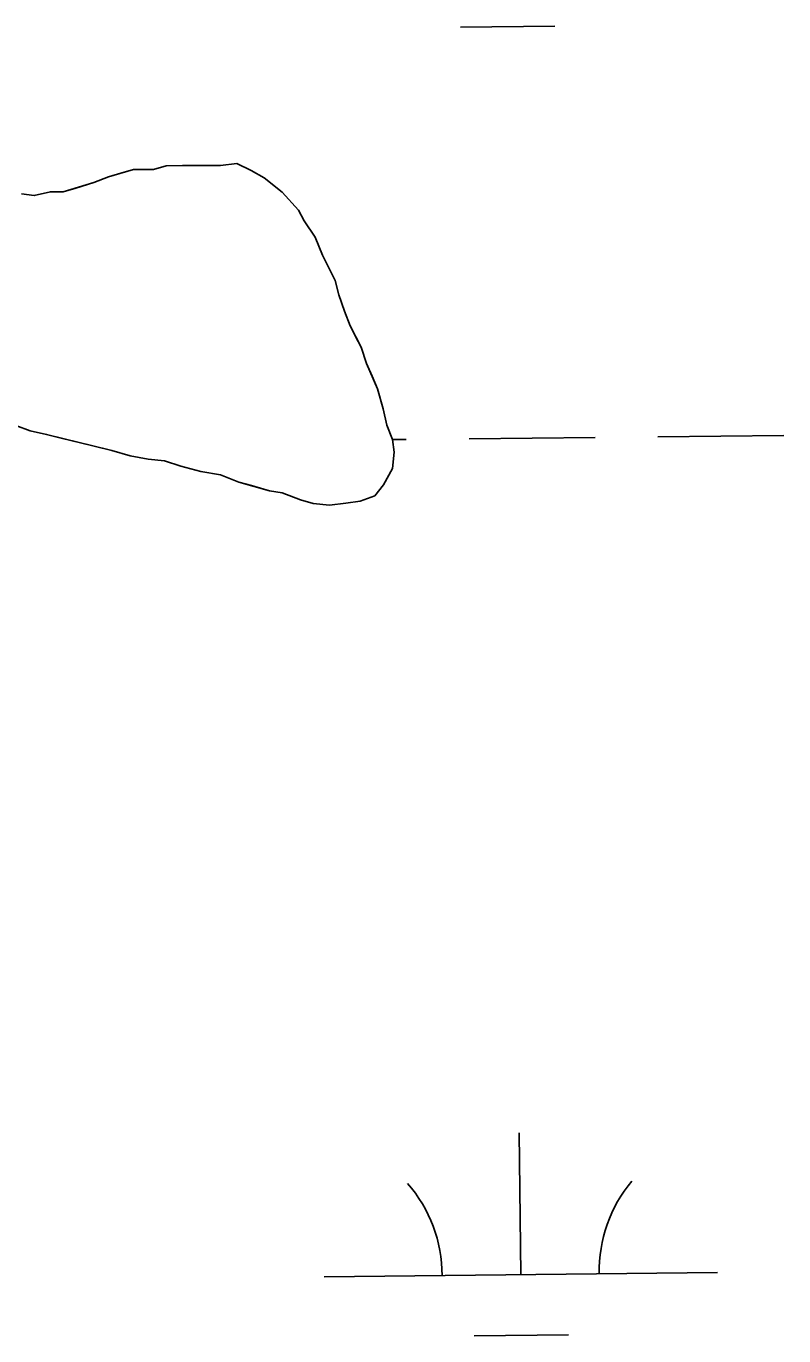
# Model space of a CAD drawing. Extents: x 3734862 to 3772949, y 391520 to 417239.
# Drawn here: x 3749848.5 to 3750041.2, y 414088.8 to 414421.7 of the extents above; entities that cross this region are included whole.
import ezdxf

# ---------------------------------------------------------------- set-up
doc = ezdxf.new("R2010")
doc.units = 0
doc.layers.add('V-TOPO-SHOR', color=7, linetype='Continuous')
doc.layers.add('V-WETL-SWMP', color=7, linetype='Continuous')

msp = doc.modelspace()

# ---------------------------------------------------------------- linework, layer by layer
at = {"layer": 'V-TOPO-SHOR'}
for points in [[(3749847.36, 414379.07), (3749850.58, 414378.63), (3749854.72, 414379.58), (3749857.94, 414379.6), (3749861.16, 414380.54), (3749865.75, 414381.95), (3749869.43, 414383.36), (3749872.64, 414384.3), (3749875.86, 414385.24), (3749880.92, 414385.27), (3749884.14, 414386.21), (3749888.28, 414386.24), (3749894.73, 414386.28), (3749897.95, 414386.3), (3749902.09, 414386.79), (3749905.78, 414384.97), (3749909.02, 414383.15), (3749913.64, 414379.5), (3749917.81, 414374.92), (3749919.21, 414372.17), (3749922, 414368.04), (3749923.87, 414363.45), (3749925.74, 414359.78), (3749927.14, 414357.03), (3749928.08, 414353.35), (3749929.49, 414349.22), (3749930.89, 414345.54), (3749932.29, 414342.79), (3749933.69, 414340.04), (3749935.1, 414335.91), (3749936.5, 414332.69), (3749937.9, 414329.48), (3749939.31, 414324.42), (3749940.26, 414320.29), (3749941.67, 414316.61), (3749942.15, 414313.39), (3749941.71, 414309.25), (3749939.44, 414305.09), (3749937.16, 414302.31)], [(3749937.16, 414302.31), (3749933.48, 414300.91), (3749929.8, 414300.42), (3749925.66, 414299.94), (3749921.52, 414300.37), (3749918.29, 414301.27), (3749913.67, 414303.08), (3749910.45, 414303.52), (3749905.84, 414304.88), (3749902.61, 414305.77), (3749897.99, 414307.59), (3749892.93, 414308.47), (3749887.85, 414309.82), (3749883.7, 414311.18), (3749879.56, 414311.61), (3749874.95, 414312.5), (3749870.33, 414313.85), (3749864.8, 414315.2), (3749857.43, 414316.99), (3749853.74, 414317.89), (3749849.59, 414318.78), (3749845.9, 414320.14)]]:
    msp.add_lwpolyline(points, dxfattribs=at)
at = {"layer": 'V-WETL-SWMP'}
for p, q in [((3749958.95, 414421.42), (3749982.95, 414421.67)), ((3749902.09, 414386.79), (3749897.95, 414386.3)), ((3749905.78, 414384.97), (3749902.09, 414386.79)), ((3749869.43, 414383.36), (3749865.75, 414381.95)), ((3749875.86, 414385.24), (3749869.43, 414383.36)), ((3749880.92, 414385.27), (3749875.86, 414385.24)), ((3749884.14, 414386.21), (3749880.92, 414385.27)), ((3749897.95, 414386.3), (3749884.14, 414386.21)), ((3749909.02, 414383.15), (3749905.78, 414384.97)), ((3749913.64, 414379.5), (3749909.02, 414383.15)), ((3749865.75, 414381.95), (3749857.94, 414379.6)), ((3749850.58, 414378.63), (3749847.36, 414379.07)), ((3749854.72, 414379.58), (3749850.58, 414378.63)), ((3749857.94, 414379.6), (3749854.72, 414379.58)), ((3749917.81, 414374.92), (3749913.64, 414379.5)), ((3749919.21, 414372.17), (3749917.81, 414374.92)), ((3749922, 414368.04), (3749919.21, 414372.17)), ((3749923.87, 414363.45), (3749922, 414368.04)), ((3749927.14, 414357.03), (3749923.87, 414363.45)), ((3749928.08, 414353.35), (3749927.14, 414357.03)), ((3749929.49, 414349.22), (3749928.08, 414353.35)), ((3749930.89, 414345.54), (3749929.49, 414349.22)), ((3749933.69, 414340.04), (3749930.89, 414345.54)), ((3749935.1, 414335.91), (3749933.69, 414340.04)), ((3749937.9, 414329.48), (3749935.1, 414335.91)), ((3749939.31, 414324.42), (3749937.9, 414329.48)), ((3749940.26, 414320.29), (3749939.31, 414324.42)), ((3749845.9, 414320.14), (3749849.59, 414318.78)), ((3749941.67, 414316.61), (3749940.26, 414320.29)), ((3749849.59, 414318.78), (3749853.74, 414317.89)), ((3749853.74, 414317.89), (3749870.33, 414313.85)), ((3749941.67, 414316.59), (3749945.21, 414316.63)), ((3749942.15, 414313.39), (3749941.67, 414316.61)), ((3749961.21, 414316.8), (3749993.21, 414317.14)), ((3750009.21, 414317.31), (3750041.21, 414317.64)), ((3749870.33, 414313.85), (3749874.95, 414312.5)), ((3749941.71, 414309.25), (3749942.15, 414313.39)), ((3749874.95, 414312.5), (3749879.56, 414311.61)), ((3749879.56, 414311.61), (3749883.7, 414311.18)), ((3749883.7, 414311.18), (3749887.85, 414309.82)), ((3749887.85, 414309.82), (3749892.93, 414308.47)), ((3749892.93, 414308.47), (3749897.99, 414307.59)), ((3749897.99, 414307.59), (3749902.61, 414305.77)), ((3749939.44, 414305.09), (3749941.71, 414309.25)), ((3749902.61, 414305.77), (3749910.45, 414303.52)), ((3749910.45, 414303.52), (3749913.67, 414303.08)), ((3749937.16, 414302.31), (3749939.44, 414305.09)), ((3749913.67, 414303.08), (3749918.29, 414301.27)), ((3749918.29, 414301.27), (3749921.52, 414300.37)), ((3749921.52, 414300.37), (3749925.66, 414299.94)), ((3749925.66, 414299.94), (3749929.8, 414300.43)), ((3749929.8, 414300.43), (3749933.48, 414300.91)), ((3749933.48, 414300.91), (3749937.16, 414302.31)), ((3749974.3, 414104.32), (3749973.92, 414140.32)), ((3749924.3, 414103.79), (3750024.3, 414104.85)), ((3749962.46, 414088.76), (3749986.46, 414089.02))]:
    msp.add_line(p, q, dxfattribs=at)
for centre, start, end in [((3749919.05, 414104.21), 359.8334, 41.377), ((3750029.53, 414105.38), 139.8334, 181.377)]:
    msp.add_arc(centre, 35.25, start, end, dxfattribs=at)

doc.saveas('drawing.dxf')
